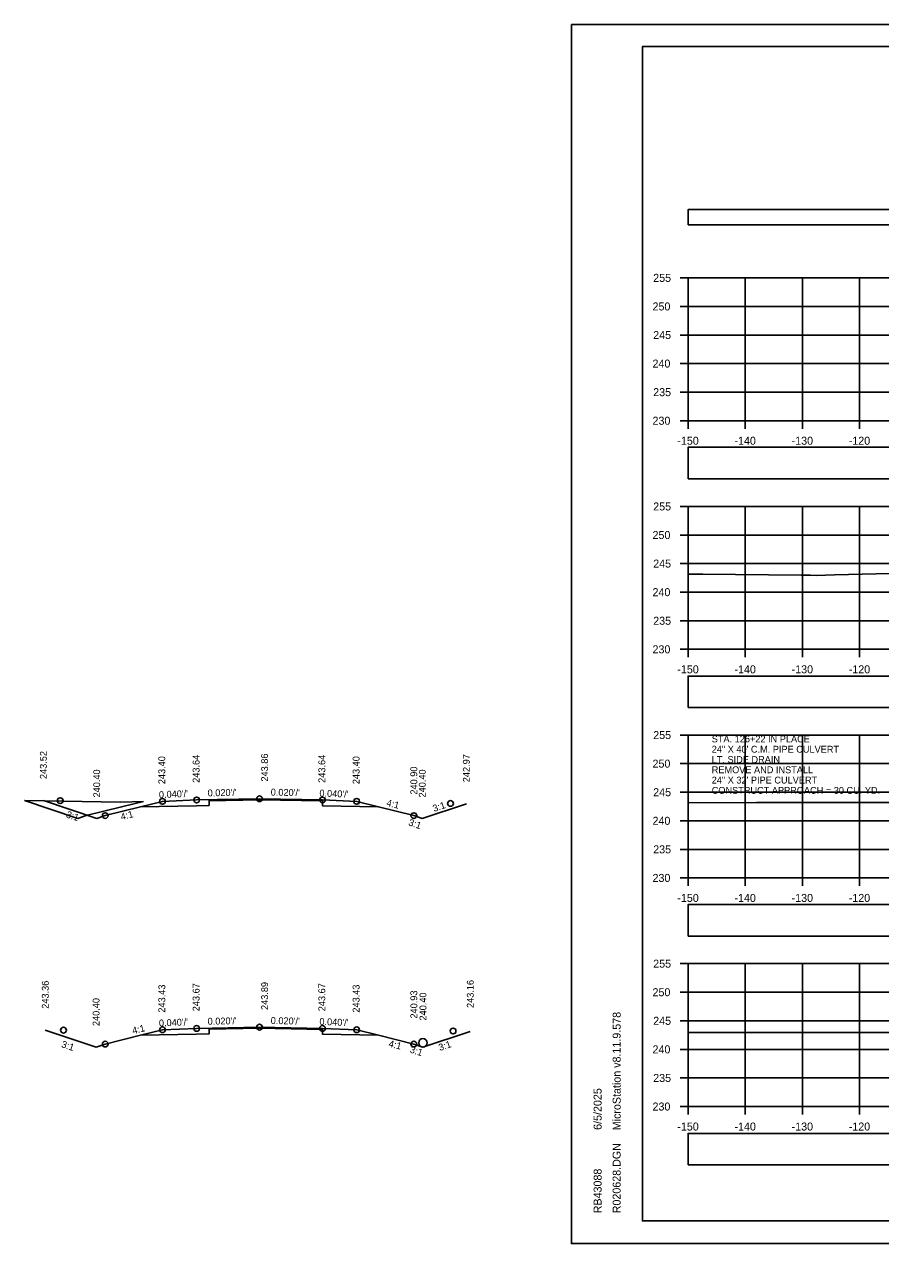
# Model space of a CAD drawing. Extents: x 1369627 to 1374022, y 380035 to 398173.
# Drawn here: x 1369913.1 to 1370062.9, y 382168.3 to 382381.6 of the extents above; entities that cross this region are included whole.
import ezdxf

# ---------------------------------------------------------------- set-up
doc = ezdxf.new("R2010")
doc.units = 0
for name, color, linetype in [('Default', 7, 'Continuous'), ('R_Alt Surface', 7, 'Continuous'), ('R_Axis', 7, 'Continuous'), ('R_Axis Annot', 7, 'Continuous'), ('R_Border', 7, 'Continuous'), ('R_Drive', 7, 'Continuous'), ('R_Exist Surface', 7, 'Continuous'), ('R_Fin Surface', 7, 'Continuous'), ('R_Grid', 7, 'Continuous'), ('R_No Plot', 7, 'Continuous'), ('R_Water', 7, 'Continuous'), ('R_Xsect Elev', 7, 'Continuous'), ('R_Xsect Slope', 7, 'Continuous')]:
    doc.layers.add(name, color=color, linetype=linetype)

msp = doc.modelspace()

# ---------------------------------------------------------------- linework, layer by layer
at = {"layer": 'Default'}
for points in [[(1370029.24, 382346.49), (1370329.24, 382346.49), (1370329.24, 382349.19), (1370029.24, 382349.19)], [(1370029.24, 382302.06), (1370329.24, 382302.06), (1370329.24, 382307.59), (1370029.24, 382307.59)], [(1370029.24, 382262.05), (1370329.24, 382262.05), (1370329.24, 382267.57), (1370029.24, 382267.57)], [(1370029.24, 382222.06), (1370329.24, 382222.06), (1370329.24, 382227.58), (1370029.24, 382227.58)], [(1370029.24, 382182.02), (1370329.24, 382182.02), (1370329.24, 382187.54), (1370029.24, 382187.54)]]:
    msp.add_lwpolyline(points, close=True, dxfattribs=at)
at = {"layer": 'R_Alt Surface'}
for points in [[(1369933.41, 382244.68), (1369943.24, 382244.88), (1369945.4, 382244.92), (1369945.4, 382245.75), (1369954.24, 382245.93), (1369965.24, 382245.71), (1369965.24, 382244.88), (1369965.24, 382244.88), (1369975.05, 382244.68)], [(1369933.41, 382204.71), (1369943.24, 382204.91), (1369945.42, 382204.96), (1369945.42, 382205.79), (1369954.24, 382205.96), (1369965.24, 382205.74), (1369965.24, 382204.91), (1369965.24, 382204.91), (1369975.05, 382204.72)]]:
    msp.add_lwpolyline(points, dxfattribs=at)
at = {"layer": 'R_Axis'}
for p, q in [((1370027.84, 382337.24), (1370029.24, 382337.24)), ((1370029.24, 382312.24), (1370029.24, 382337.24)), ((1370027.84, 382332.24), (1370029.24, 382332.24)), ((1370027.84, 382327.24), (1370029.24, 382327.24)), ((1370027.84, 382322.24), (1370029.24, 382322.24)), ((1370027.84, 382317.24), (1370029.24, 382317.24)), ((1370027.84, 382312.24), (1370029.24, 382312.24)), ((1370029.24, 382312.24), (1370329.24, 382312.24)), ((1370029.24, 382310.84), (1370029.24, 382312.24)), ((1370039.24, 382310.84), (1370039.24, 382312.24)), ((1370049.24, 382310.84), (1370049.24, 382312.24)), ((1370059.24, 382310.84), (1370059.24, 382312.24)), ((1370027.84, 382297.24), (1370029.24, 382297.24)), ((1370029.24, 382272.24), (1370029.24, 382297.24)), ((1370027.84, 382292.24), (1370029.24, 382292.24)), ((1370027.84, 382287.24), (1370029.24, 382287.24)), ((1370027.84, 382282.24), (1370029.24, 382282.24)), ((1370027.84, 382277.24), (1370029.24, 382277.24)), ((1370027.84, 382272.24), (1370029.24, 382272.24)), ((1370029.24, 382272.24), (1370329.24, 382272.24)), ((1370029.24, 382270.84), (1370029.24, 382272.24)), ((1370039.24, 382270.84), (1370039.24, 382272.24)), ((1370049.24, 382270.84), (1370049.24, 382272.24)), ((1370059.24, 382270.84), (1370059.24, 382272.24)), ((1370027.84, 382257.24), (1370029.24, 382257.24)), ((1370029.24, 382232.24), (1370029.24, 382257.24)), ((1370027.84, 382252.24), (1370029.24, 382252.24)), ((1370027.84, 382247.24), (1370029.24, 382247.24)), ((1370027.84, 382242.24), (1370029.24, 382242.24)), ((1370027.84, 382237.24), (1370029.24, 382237.24)), ((1370027.84, 382232.24), (1370029.24, 382232.24)), ((1370029.24, 382232.24), (1370329.24, 382232.24)), ((1370029.24, 382230.84), (1370029.24, 382232.24)), ((1370039.24, 382230.84), (1370039.24, 382232.24)), ((1370049.24, 382230.84), (1370049.24, 382232.24)), ((1370059.24, 382230.84), (1370059.24, 382232.24)), ((1370027.84, 382217.24), (1370029.24, 382217.24)), ((1370029.24, 382192.24), (1370029.24, 382217.24)), ((1370027.84, 382212.24), (1370029.24, 382212.24)), ((1370027.84, 382207.24), (1370029.24, 382207.24)), ((1370027.84, 382202.24), (1370029.24, 382202.24)), ((1370027.84, 382197.24), (1370029.24, 382197.24)), ((1370027.84, 382192.24), (1370029.24, 382192.24)), ((1370029.24, 382192.24), (1370329.24, 382192.24)), ((1370029.24, 382190.84), (1370029.24, 382192.24)), ((1370039.24, 382190.84), (1370039.24, 382192.24)), ((1370049.24, 382190.84), (1370049.24, 382192.24)), ((1370059.24, 382190.84), (1370059.24, 382192.24))]:
    msp.add_line(p, q, dxfattribs=at)
at = {"layer": 'R_Border'}
for p, q in [((1370021.24, 382377.7), (1370337.42, 382377.7)), ((1370021.24, 382172.24), (1370021.24, 382377.7)), ((1370021.24, 382172.24), (1370021.24, 382172.24)), ((1370337.42, 382172.24), (1370021.24, 382172.24))]:
    msp.add_line(p, q, dxfattribs=at)
at = {"layer": 'R_Drive'}
for p, q in [((1369929.93, 382245.48), (1369913.09, 382245.76)), ((1369933.92, 382245.64), (1369929.93, 382245.48))]:
    msp.add_line(p, q, dxfattribs=at)
msp.add_lwpolyline([(1369913.09, 382245.76), (1369922.44, 382242.64), (1369923.92, 382243.14), (1369930.1, 382244.68), (1369933.92, 382245.64)], dxfattribs=at)
at = {"layer": 'R_Exist Surface'}
for points in [[(1370029.24, 382285.38), (1370031.8, 382285.38), (1370049.04, 382285.19), (1370050.65, 382285.19), (1370051.69, 382285.18), (1370054.84, 382285.26), (1370069.45, 382285.63)], [(1370029.24, 382245.4), (1370041.2, 382245.41), (1370042.3, 382245.41), (1370054.83, 382245.42), (1370055.95, 382245.43), (1370068.47, 382245.43)], [(1370029.24, 382205.17), (1370035.58, 382205.18), (1370042.26, 382205.19), (1370048.96, 382205.19), (1370055.9, 382205.21), (1370062.67, 382205.21), (1370069.54, 382205.22)]]:
    msp.add_lwpolyline(points, dxfattribs=at)
at = {"layer": 'R_Fin Surface'}
for points in [[(1369916.41, 382245.76), (1369925.75, 382242.64), (1369927.24, 382243.14), (1369933.41, 382244.68), (1369937.24, 382245.64), (1369943.24, 382245.88), (1369954.24, 382246.1), (1369965.24, 382245.88), (1369971.24, 382245.64), (1369975.05, 382244.68), (1369981.24, 382243.14), (1369982.72, 382242.64), (1369990.43, 382245.21)], [(1369916.75, 382205.6), (1369925.64, 382202.63), (1369927.24, 382203.17), (1369933.41, 382204.71), (1369937.24, 382205.67), (1369943.24, 382205.91), (1369954.24, 382206.13), (1369965.24, 382205.91), (1369971.24, 382205.67), (1369975.05, 382204.72), (1369981.24, 382203.17), (1369982.84, 382202.63), (1369991.12, 382205.39)]]:
    msp.add_lwpolyline(points, dxfattribs=at)
at = {"layer": 'R_Grid'}
for p, q in [((1370029.24, 382337.24), (1370329.24, 382337.24)), ((1370029.24, 382312.24), (1370029.24, 382337.24)), ((1370039.24, 382312.24), (1370039.24, 382337.24)), ((1370049.24, 382312.24), (1370049.24, 382337.24)), ((1370059.24, 382312.24), (1370059.24, 382337.24)), ((1370029.24, 382332.24), (1370329.24, 382332.24)), ((1370029.24, 382327.24), (1370329.24, 382327.24)), ((1370029.24, 382322.24), (1370329.24, 382322.24)), ((1370029.24, 382317.24), (1370329.24, 382317.24)), ((1370029.24, 382312.24), (1370329.24, 382312.24)), ((1370029.24, 382297.24), (1370329.24, 382297.24)), ((1370029.24, 382272.24), (1370029.24, 382297.24)), ((1370039.24, 382272.24), (1370039.24, 382297.24)), ((1370049.24, 382272.24), (1370049.24, 382297.24)), ((1370059.24, 382272.24), (1370059.24, 382297.24)), ((1370029.24, 382292.24), (1370329.24, 382292.24)), ((1370029.24, 382287.24), (1370329.24, 382287.24)), ((1370029.24, 382282.24), (1370329.24, 382282.24)), ((1370029.24, 382277.24), (1370329.24, 382277.24)), ((1370029.24, 382272.24), (1370329.24, 382272.24)), ((1370029.24, 382257.24), (1370329.24, 382257.24)), ((1370029.24, 382232.24), (1370029.24, 382257.24)), ((1370039.24, 382232.24), (1370039.24, 382257.24)), ((1370049.24, 382232.24), (1370049.24, 382257.24)), ((1370059.24, 382232.24), (1370059.24, 382257.24)), ((1370029.24, 382252.24), (1370329.24, 382252.24)), ((1370029.24, 382247.24), (1370329.24, 382247.24)), ((1370029.24, 382242.24), (1370329.24, 382242.24)), ((1370029.24, 382237.24), (1370329.24, 382237.24)), ((1370029.24, 382232.24), (1370329.24, 382232.24)), ((1370029.24, 382217.24), (1370329.24, 382217.24)), ((1370029.24, 382192.24), (1370029.24, 382217.24)), ((1370039.24, 382192.24), (1370039.24, 382217.24)), ((1370049.24, 382192.24), (1370049.24, 382217.24)), ((1370059.24, 382192.24), (1370059.24, 382217.24)), ((1370029.24, 382212.24), (1370329.24, 382212.24)), ((1370029.24, 382207.24), (1370329.24, 382207.24)), ((1370029.24, 382202.24), (1370329.24, 382202.24)), ((1370029.24, 382197.24), (1370329.24, 382197.24)), ((1370029.24, 382192.24), (1370329.24, 382192.24))]:
    msp.add_line(p, q, dxfattribs=at)
at = {"layer": 'R_No Plot'}
for p, q in [((1370008.84, 382381.59), (1370342.17, 382381.59)), ((1370008.84, 382168.26), (1370342.17, 382168.26))]:
    msp.add_line(p, q, dxfattribs=at)
for points in [[(1370008.83, 382381.59), (1370342.17, 382381.59), (1370342.17, 382168.25), (1370008.83, 382168.25)], [(1370255.16, 382377.7), (1370274.78, 382377.7), (1370274.78, 382367.82), (1370290.89, 382367.82), (1370314.09, 382367.82), (1370314.09, 382335.15), (1370337.3, 382335.15), (1370337.42, 382172.24), (1370021.24, 382172.24), (1370021.24, 382377.7)]]:
    msp.add_lwpolyline(points, close=True, dxfattribs=at)
for centre in [(1369919.37, 382245.76), (1369937.24, 382245.64), (1369943.24, 382245.88), (1369954.24, 382246.1), (1369965.24, 382245.88), (1369971.24, 382245.64), (1369987.66, 382245.27), (1369927.24, 382243.14), (1369981.24, 382243.14), (1369919.94, 382205.6), (1369937.24, 382205.67), (1369943.24, 382205.91), (1369954.24, 382206.13), (1369965.24, 382205.91), (1369971.24, 382205.67), (1369988.11, 382205.46), (1369927.24, 382203.17), (1369981.24, 382203.17)]:
    msp.add_circle(centre, 0.5, dxfattribs=at)
at = {"layer": 'R_Water'}
msp.add_circle((1369982.84, 382203.38), 0.75, dxfattribs=at)

# ---------------------------------------------------------------- texts
at = {"layer": 'R_Axis Annot'}
for s, p in [('255', (1370023.13, 382336.54)), ('250', (1370023.01, 382331.54)), ('245', (1370023.13, 382326.54)), ('240', (1370023.01, 382321.54)), ('235', (1370023.13, 382316.54)), ('230', (1370023.01, 382311.54)), ('-150', (1370027.35, 382308.04)), ('-140', (1370037.35, 382308.04)), ('-130', (1370047.35, 382308.04)), ('-120', (1370057.35, 382308.04)), ('255', (1370023.13, 382296.54)), ('250', (1370023.01, 382291.54)), ('245', (1370023.13, 382286.54)), ('240', (1370023.01, 382281.54)), ('235', (1370023.13, 382276.54)), ('230', (1370023.01, 382271.54)), ('-150', (1370027.35, 382268.04)), ('-140', (1370037.35, 382268.04)), ('-130', (1370047.35, 382268.04)), ('-120', (1370057.35, 382268.04)), ('255', (1370023.13, 382256.54)), ('250', (1370023.01, 382251.54)), ('245', (1370023.13, 382246.54)), ('240', (1370023.01, 382241.54)), ('235', (1370023.13, 382236.54)), ('230', (1370023.01, 382231.54)), ('-150', (1370027.35, 382228.04)), ('-140', (1370037.35, 382228.04)), ('-130', (1370047.35, 382228.04)), ('-120', (1370057.35, 382228.04)), ('255', (1370023.13, 382216.54)), ('250', (1370023.01, 382211.54)), ('245', (1370023.13, 382206.54)), ('240', (1370023.01, 382201.54)), ('235', (1370023.13, 382196.54)), ('230', (1370023.01, 382191.54)), ('-150', (1370027.35, 382188.04)), ('-140', (1370037.35, 382188.04)), ('-130', (1370047.35, 382188.04)), ('-120', (1370057.35, 382188.04))]:
    msp.add_text(s, height=1.4, dxfattribs=at).set_placement(p)
at = {"layer": 'R_Border'}
for s, p in [('MicroStation v8.11.9.578', (1370017.43, 382188.09)), ('6/5/2025', (1370014.1, 382188.16)), ('R020628.DGN', (1370017.43, 382173.56)), ('RB43088', (1370014.1, 382173.56))]:
    msp.add_text(s, height=1.4, rotation=90, dxfattribs=at).set_placement(p)
at = {"layer": 'R_Water'}
for s, p in [('STA. 126+22 IN PLACE', (1370033.37, 382255.96)), ('24" X 40\' C.M. PIPE CULVERT', (1370033.37, 382254.16)), ('LT. SIDE DRAIN', (1370033.37, 382252.36)), ('24" X 32\' PIPE CULVERT', (1370033.37, 382248.76)), ('REMOVE AND INSTALL', (1370033.37, 382250.56)), ('CONSTRUCT APPROACH = 30 CU. YD.', (1370033.37, 382246.96))]:
    msp.add_text(s, height=1.2, dxfattribs=at).set_placement(p)
at = {"layer": 'R_Xsect Elev'}
for s, p in [('243.52', (1369917.01, 382249.54)), ('243.40', (1369937.74, 382248.64)), ('243.64', (1369943.74, 382248.88)), ('243.86', (1369955.73, 382249.1)), ('243.64', (1369965.74, 382248.88)), ('243.40', (1369971.74, 382248.64)), ('242.97', (1369991.03, 382248.99)), ('240.40', (1369926.35, 382246.32)), ('240.90', (1369981.84, 382246.82)), ('240.40', (1369983.32, 382246.32)), ('243.36', (1369917.35, 382209.35)), ('243.67', (1369943.74, 382208.91)), ('243.89', (1369955.73, 382209.13)), ('243.67', (1369965.74, 382208.91)), ('243.16', (1369991.72, 382209.48)), ('243.43', (1369937.74, 382208.67)), ('243.43', (1369971.74, 382208.67)), ('240.93', (1369981.84, 382207.63)), ('240.40', (1369983.44, 382207.29)), ('240.40', (1369926.24, 382206.32))]:
    msp.add_text(s, height=1.2, rotation=90, dxfattribs=at).set_placement(p)
at = {"layer": 'R_Xsect Slope'}
for s, rotation, p in [("0.040'/'", 2.2906, (1369936.66, 382246.21)), ("0.020'/'", 1.1458, (1369945.17, 382246.51)), ("0.020'/'", 358.8542, (1369956.19, 382246.66)), ("0.040'/'", 357.7094, (1369964.7, 382246.5)), ('4:1', 345.9638, (1369976.36, 382244.87)), ('3:1', 18.4349, (1369984.78, 382243.78)), ('3:1', 341.5651, (1369920.3, 382242.86)), ('4:1', 14.0362, (1369930.09, 382242.34)), ('3:1', 341.5651, (1369980.2, 382241.47)), ("0.040'/'", 2.2906, (1369936.66, 382206.25)), ("0.020'/'", 1.1458, (1369945.17, 382206.55)), ("0.020'/'", 358.8542, (1369956.19, 382206.69)), ("0.040'/'", 357.7094, (1369964.7, 382206.53)), ('4:1', 14.0362, (1369932.12, 382204.9)), ('3:1', 341.5651, (1369919.46, 382202.65)), ('4:1', 345.9638, (1369976.75, 382202.72)), ('3:1', 18.4349, (1369985.79, 382201.95)), ('3:1', 341.5651, (1369980.45, 382201.73))]:
    msp.add_text(s, height=1.2, rotation=rotation, dxfattribs=at).set_placement(p)

doc.saveas('drawing.dxf')
